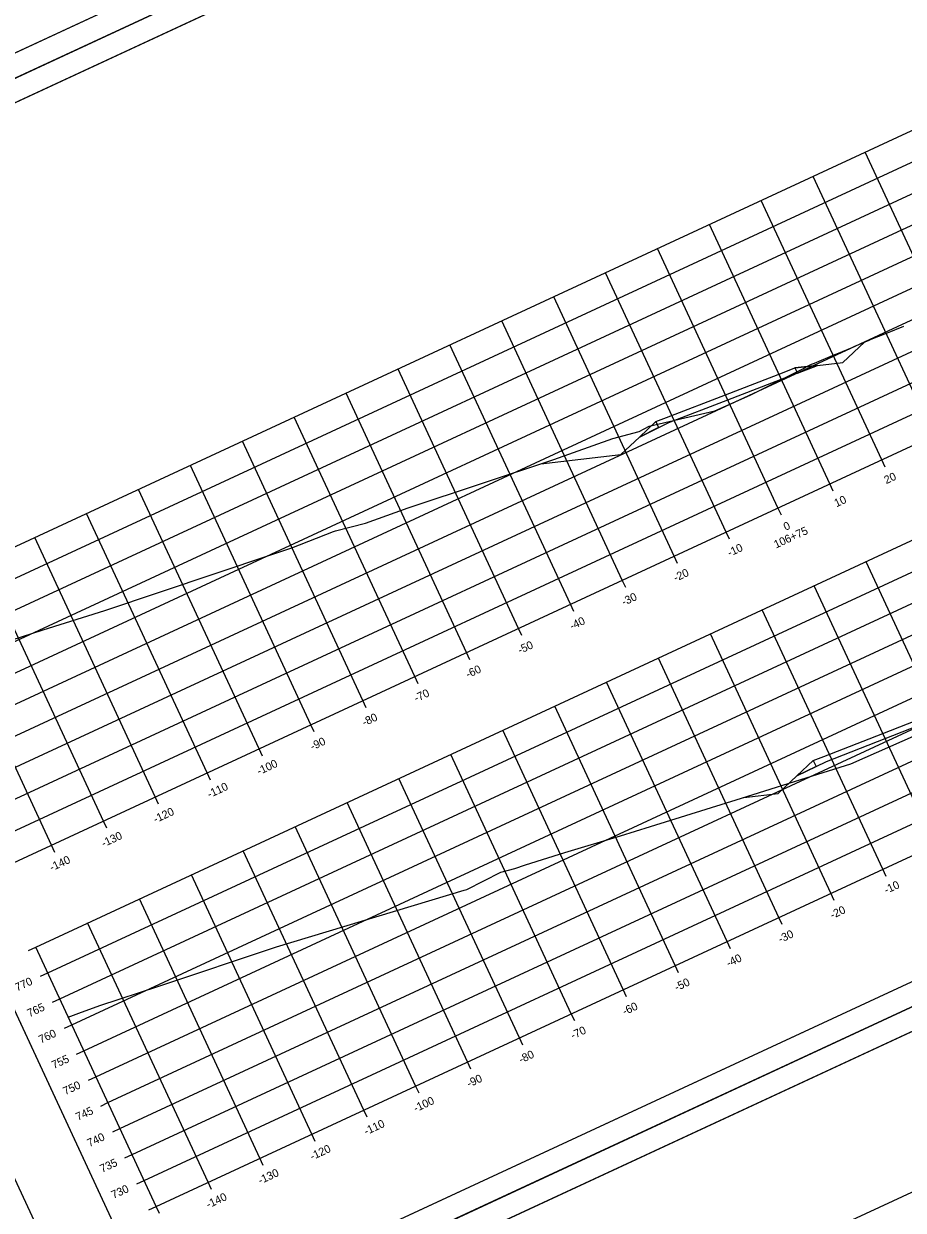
# Model space of a CAD drawing. Extents: x 1354696 to 1366163, y 660729 to 670380.
# Drawn here: x 1355130.4 to 1355284.1, y 664322.1 to 664529.6 of the extents above; entities that cross this region are included whole.
import ezdxf

# ---------------------------------------------------------------- set-up
doc = ezdxf.new("R2010")
doc.units = 0
for name, color, linetype in [('Default', 7, 'Continuous'), ('R_Alt Surface', 7, 'Continuous'), ('R_Axis', 7, 'Continuous'), ('R_Axis Annot', 7, 'Continuous'), ('R_Border', 7, 'Continuous'), ('R_Exist Surface', 7, 'Continuous'), ('R_Fin Surface', 7, 'Continuous'), ('R_Grid', 7, 'Continuous'), ('R_No Plot', 7, 'Continuous')]:
    doc.layers.add(name, color=color, linetype=linetype)

msp = doc.modelspace()

# ---------------------------------------------------------------- linework, layer by layer
at = {"layer": 'Default'}
for points in [[(1355265.14, 664469.38), (1355265.57, 664468.47), (1355269.08, 664469.83)], [(1355240.83, 664460.01), (1355241.32, 664458.95), (1355237.95, 664457.3)], [(1355268.35, 664400.73), (1355268.84, 664399.67), (1355265.5, 664398.04)]]:
    msp.add_lwpolyline(points, close=True, dxfattribs=at)
at = {"layer": 'R_Alt Surface'}
for points in [[(1355237.95, 664457.3), (1355243.12, 664459.83), (1355253.41, 664463.79), (1355263.69, 664467.75), (1355269.08, 664469.83)], [(1355265.5, 664398.04), (1355270.64, 664400.55), (1355280.9, 664404.56), (1355291.17, 664408.58), (1355296.46, 664410.65)]]:
    msp.add_lwpolyline(points, dxfattribs=at)
at = {"layer": 'R_Axis'}
for p, q in [((1355126.13, 664381.73), (1355398.23, 664508.06)), ((1355280.91, 664452.04), (1355280.32, 664453.31)), ((1355153.5, 664322.77), (1355425.6, 664449.1)), ((1355271.84, 664447.83), (1355271.25, 664449.1)), ((1355262.77, 664443.62), (1355262.18, 664444.89)), ((1355253.7, 664439.41), (1355253.11, 664440.68)), ((1355244.63, 664435.2), (1355244.04, 664436.47)), ((1355235.56, 664430.99), (1355234.97, 664432.26)), ((1355226.49, 664426.78), (1355225.9, 664428.05)), ((1355217.42, 664422.57), (1355216.83, 664423.84)), ((1355208.35, 664418.35), (1355207.76, 664419.62)), ((1355199.28, 664414.14), (1355198.69, 664415.41)), ((1355190.21, 664409.93), (1355189.62, 664411.2)), ((1355181.14, 664405.72), (1355180.55, 664406.99)), ((1355172.07, 664401.51), (1355171.48, 664402.78)), ((1355163, 664397.3), (1355162.41, 664398.57)), ((1355153.93, 664393.09), (1355153.34, 664394.36)), ((1355144.86, 664388.88), (1355144.27, 664390.15)), ((1355135.79, 664384.67), (1355135.2, 664385.94)), ((1355281.07, 664380.45), (1355280.48, 664381.72)), ((1355272, 664376.24), (1355271.41, 664377.51)), ((1355262.93, 664372.03), (1355262.34, 664373.3)), ((1355253.86, 664367.82), (1355253.27, 664369.09)), ((1355131.18, 664367.53), (1355132.45, 664368.12)), ((1355153.5, 664322.77), (1355132.45, 664368.12)), ((1355244.79, 664363.61), (1355244.2, 664364.88)), ((1355133.28, 664363), (1355134.55, 664363.59)), ((1355235.72, 664359.4), (1355235.13, 664360.67)), ((1355135.39, 664358.46), (1355136.66, 664359.05)), ((1355226.65, 664355.19), (1355226.06, 664356.46)), ((1355137.49, 664353.93), (1355138.76, 664354.52)), ((1355217.58, 664350.98), (1355216.99, 664352.25)), ((1355139.6, 664349.39), (1355140.87, 664349.98)), ((1355208.51, 664346.77), (1355207.92, 664348.04)), ((1355141.7, 664344.86), (1355142.97, 664345.44)), ((1355199.44, 664342.55), (1355198.85, 664343.82)), ((1355143.81, 664340.32), (1355145.08, 664340.91)), ((1355190.37, 664338.34), (1355189.78, 664339.61)), ((1355145.91, 664335.79), (1355147.18, 664336.37)), ((1355181.3, 664334.13), (1355180.71, 664335.4)), ((1355148.02, 664331.25), (1355149.29, 664331.84)), ((1355172.23, 664329.92), (1355171.64, 664331.19)), ((1355150.13, 664326.72), (1355151.4, 664327.3)), ((1355163.16, 664325.71), (1355162.57, 664326.98)), ((1355152.23, 664322.18), (1355153.5, 664322.77)), ((1355154.09, 664321.5), (1355153.5, 664322.77))]:
    msp.add_line(p, q, dxfattribs=at)
at = {"layer": 'R_Border'}
for p, q in [((1355351.61, 664627.9), (1355064.83, 664494.76)), ((1355068.15, 664487.62), (1355354.93, 664620.76)), ((1355154.67, 664301.26), (1355068.15, 664487.62)), ((1355441.45, 664434.4), (1355154.67, 664301.26)), ((1355157.98, 664294.12), (1355444.76, 664427.26))]:
    msp.add_line(p, q, dxfattribs=at)
at = {"layer": 'R_Exist Surface'}
for points in [[(1355113.66, 664417.12), (1355133.76, 664423.58), (1355144.51, 664426.94), (1355173.56, 664436.69), (1355177.21, 664437.95), (1355184.47, 664440.77), (1355184.82, 664440.9), (1355190.06, 664442.23), (1355197.57, 664444.9), (1355222.98, 664453.39), (1355233.29, 664457.02), (1355237.89, 664458.28), (1355239.69, 664459.17), (1355251.14, 664461.86), (1355257.29, 664464.64), (1355266.65, 664469.26), (1355266.98, 664469.52), (1355268.05, 664470.04), (1355268.55, 664470.24), (1355272.12, 664471.7), (1355272.76, 664471.97), (1355275.13, 664472.97), (1355275.61, 664473.17), (1355278.12, 664474.25), (1355278.46, 664474.39), (1355281.16, 664475.45), (1355281.35, 664475.52), (1355284.18, 664476.66)], [(1355138.13, 664355.87), (1355139.99, 664356.55), (1355143.68, 664357.87), (1355153.97, 664361.26), (1355174.54, 664368.16), (1355207.34, 664378.05), (1355207.8, 664378.19), (1355213.76, 664381.19), (1355216.2, 664381.84), (1355218.08, 664382.47), (1355224.94, 664384.63), (1355234.68, 664387.59), (1355239.92, 664389.17), (1355255.83, 664394.13), (1355269.17, 664398.33), (1355274.93, 664400.18), (1355286.41, 664405.24)]]:
    msp.add_lwpolyline(points, dxfattribs=at)
at = {"layer": 'R_Fin Surface'}
for points in [[(1355220.74, 664452.64), (1355234.69, 664454.23), (1355237.95, 664457.3), (1355240.83, 664460.01), (1355242.7, 664460.73), (1355252.99, 664464.7), (1355263.27, 664468.66), (1355265.14, 664469.38), (1355269.08, 664469.83), (1355273.52, 664470.33), (1355277.3, 664473.9)], [(1355256.23, 664394.26), (1355262.22, 664394.94), (1355265.5, 664398.04), (1355268.35, 664400.73), (1355270.22, 664401.46), (1355280.48, 664405.47), (1355290.75, 664409.48), (1355292.8, 664410.29), (1355296.46, 664410.65), (1355301.02, 664411.09), (1355304.58, 664414.45)]]:
    msp.add_lwpolyline(points, dxfattribs=at)
at = {"layer": 'R_Grid'}
for p, q in [((1355105.07, 664427.08), (1355377.18, 664553.41)), ((1355107.18, 664422.54), (1355379.28, 664548.87)), ((1355109.29, 664418.01), (1355381.39, 664544.34)), ((1355111.39, 664413.47), (1355383.49, 664539.8)), ((1355113.5, 664408.94), (1355385.6, 664535.27)), ((1355115.6, 664404.4), (1355387.71, 664530.73)), ((1355117.71, 664399.87), (1355389.81, 664526.2)), ((1355119.81, 664395.33), (1355391.92, 664521.66)), ((1355121.92, 664390.8), (1355394.02, 664517.13)), ((1355124.02, 664386.26), (1355396.13, 664512.59)), ((1355126.13, 664381.73), (1355398.23, 664508.06)), ((1355298.46, 664461.73), (1355277.41, 664507.09)), ((1355289.39, 664457.52), (1355268.34, 664502.87)), ((1355280.32, 664453.31), (1355259.27, 664498.66)), ((1355132.45, 664368.12), (1355404.55, 664494.45)), ((1355271.25, 664449.1), (1355250.2, 664494.45)), ((1355134.55, 664363.59), (1355406.66, 664489.92)), ((1355262.18, 664444.89), (1355241.13, 664490.24)), ((1355136.66, 664359.05), (1355408.76, 664485.38)), ((1355253.11, 664440.68), (1355232.06, 664486.03)), ((1355138.76, 664354.52), (1355410.87, 664480.85)), ((1355244.04, 664436.47), (1355222.99, 664481.82)), ((1355234.97, 664432.26), (1355213.92, 664477.61)), ((1355140.87, 664349.98), (1355412.97, 664476.31)), ((1355225.9, 664428.05), (1355204.85, 664473.4)), ((1355142.97, 664345.44), (1355415.08, 664471.78)), ((1355216.83, 664423.84), (1355195.78, 664469.19)), ((1355145.08, 664340.91), (1355417.18, 664467.24)), ((1355207.76, 664419.62), (1355186.71, 664464.98)), ((1355147.18, 664336.37), (1355419.29, 664462.71)), ((1355198.69, 664415.41), (1355177.64, 664460.76)), ((1355149.29, 664331.84), (1355421.39, 664458.17)), ((1355189.62, 664411.2), (1355168.57, 664456.55)), ((1355151.4, 664327.3), (1355423.5, 664453.64)), ((1355180.55, 664406.99), (1355159.49, 664452.34)), ((1355171.48, 664402.78), (1355150.42, 664448.13)), ((1355153.5, 664322.77), (1355425.6, 664449.1)), ((1355162.41, 664398.57), (1355141.35, 664443.92)), ((1355153.34, 664394.36), (1355132.28, 664439.71)), ((1355144.27, 664390.15), (1355123.21, 664435.5)), ((1355298.62, 664390.15), (1355277.57, 664435.5)), ((1355135.2, 664385.94), (1355114.14, 664431.29)), ((1355289.55, 664385.93), (1355268.5, 664431.29)), ((1355280.48, 664381.72), (1355259.43, 664427.07)), ((1355271.41, 664377.51), (1355250.36, 664422.86)), ((1355262.34, 664373.3), (1355241.29, 664418.65)), ((1355253.27, 664369.09), (1355232.22, 664414.44)), ((1355244.2, 664364.88), (1355223.15, 664410.23)), ((1355235.13, 664360.67), (1355214.08, 664406.02)), ((1355175.96, 664274.39), (1355448.07, 664400.72)), ((1355226.06, 664356.46), (1355205.01, 664401.81)), ((1355216.99, 664352.25), (1355195.94, 664397.6)), ((1355207.92, 664348.04), (1355186.87, 664393.39)), ((1355198.85, 664343.82), (1355177.8, 664389.18)), ((1355189.78, 664339.61), (1355168.73, 664384.96)), ((1355180.71, 664335.4), (1355159.66, 664380.75)), ((1355171.64, 664331.19), (1355150.59, 664376.54)), ((1355162.57, 664326.98), (1355141.52, 664372.33)), ((1355153.5, 664322.77), (1355132.45, 664368.12))]:
    msp.add_line(p, q, dxfattribs=at)
at = {"layer": 'R_No Plot'}
for p, q in [((1355055.26, 664485.93), (1355357.6, 664626.3)), ((1355055.26, 664485.93), (1355357.6, 664626.29)), ((1355145.09, 664292.43), (1355447.43, 664432.8)), ((1355145.1, 664292.43), (1355447.43, 664432.79))]:
    msp.add_line(p, q, dxfattribs=at)
for points in [[(1354965.42, 664679.42), (1355267.76, 664819.79), (1355357.6, 664626.29), (1355055.25, 664485.92)], [(1355190.48, 664779.62), (1355208.27, 664787.88), (1355212.43, 664778.92), (1355227.05, 664785.71), (1355248.09, 664795.47), (1355260.06, 664769.99), (1355281.11, 664779.76), (1355351.61, 664627.9), (1355064.83, 664494.76), (1354978.31, 664681.12)], [(1355055.25, 664485.92), (1355357.6, 664626.29), (1355447.43, 664432.79), (1355145.09, 664292.42)], [(1355280.32, 664586.12), (1355298.11, 664594.38), (1355302.27, 664585.42), (1355316.89, 664592.21), (1355337.93, 664601.97), (1355349.89, 664576.49), (1355370.94, 664586.26), (1355441.45, 664434.4), (1355154.67, 664301.26), (1355068.15, 664487.62)], [(1355145.09, 664292.42), (1355447.43, 664432.79), (1355537.27, 664239.29), (1355234.93, 664098.92)], [(1355370.15, 664392.62), (1355387.95, 664400.88), (1355392.11, 664391.92), (1355406.72, 664398.7), (1355427.76, 664408.47), (1355439.73, 664382.99), (1355460.78, 664392.76), (1355531.28, 664240.9), (1355244.5, 664107.76), (1355157.98, 664294.12)]]:
    msp.add_lwpolyline(points, close=True, dxfattribs=at)

# ---------------------------------------------------------------- texts
at = {"layer": 'R_Axis Annot'}
for s, p in [('20', (1355281.11, 664449.05)), ('10', (1355272.4, 664445)), ('106+75', (1355261.85, 664437.79)), ('0', (1355263.53, 664440.89)), ('-10', (1355253.73, 664436.34)), ('-20', (1355244.3, 664431.96)), ('-30', (1355235.23, 664427.75)), ('-40', (1355226.16, 664423.54)), ('-50', (1355217.09, 664419.33)), ('-60', (1355207.99, 664415.1)), ('-70', (1355198.95, 664410.91)), ('-80', (1355189.88, 664406.69)), ('-90', (1355180.81, 664402.48)), ('-100', (1355171.48, 664398.15)), ('-110', (1355162.82, 664394.13)), ('-120', (1355153.39, 664389.75)), ('-130', (1355144.32, 664385.54)), ('-140', (1355135.25, 664381.33)), ('-10', (1355281.11, 664377.38)), ('-20', (1355271.68, 664373)), ('-30', (1355262.61, 664368.79)), ('-40', (1355253.54, 664364.58)), ('770', (1355129.2, 664360.33)), ('-50', (1355244.47, 664360.37)), ('-60', (1355235.37, 664356.15)), ('765', (1355131.35, 664355.82)), ('760', (1355133.35, 664351.23)), ('-70', (1355226.33, 664351.95)), ('755', (1355135.62, 664346.77)), ('-80', (1355217.26, 664347.74)), ('750', (1355137.62, 664342.19)), ('-90', (1355208.19, 664343.53)), ('-100', (1355198.86, 664339.2)), ('745', (1355139.83, 664337.7)), ('-110', (1355190.2, 664335.18)), ('740', (1355141.83, 664333.12)), ('-120', (1355180.77, 664330.8)), ('735', (1355144.05, 664328.63)), ('-130', (1355171.7, 664326.59)), ('730', (1355146.04, 664324.05)), ('-140', (1355162.62, 664322.38))]:
    msp.add_text(s, height=1.4, rotation=24.9042, dxfattribs=at).set_placement(p)

doc.saveas('drawing.dxf')
